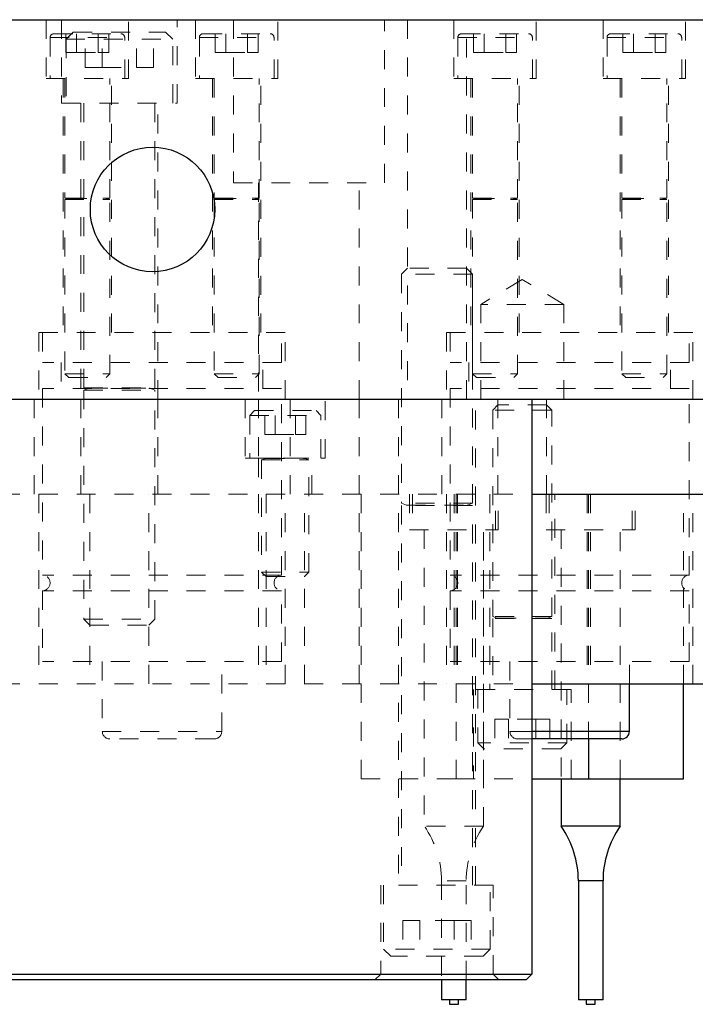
# Model space of a CAD drawing. Header units: inches. Extents: x 220 to 877, y 4 to 174.
# Tile 523 of 656: x 566.77 to 570.34, y 133.59 to 138.78. Entities that reach past the tile are written whole.
import ezdxf

# ---------------------------------------------------------------- set-up
doc = ezdxf.new("R2010")
doc.units = ezdxf.units.IN
doc.header["$LTSCALE"] = 0.5
doc.header["$MEASUREMENT"] = 0
doc.linetypes.add('HIDDEN', pattern=[0.225, 0.15, -0.075])
for name, color, linetype in [('DST-M-S', 53, 'Continuous'), ('PAD-M-S', 135, 'Continuous'), ('PBU-M-S', 8, 'Continuous'), ('PUN-M-S', 8, 'Continuous'), ('SVF-M-S', 8, 'Continuous')]:
    doc.layers.add(name, color=color, linetype=linetype)

msp = doc.modelspace()

# ---------------------------------------------------------------- linework, layer by layer
at = {"layer": 'DST-M-S', "linetype": 'Continuous', "lineweight": 25}
for p, q in [((541.97261, 138.77917), (575.47261, 138.77917)), ((541.97261, 136.77917), (575.47261, 136.77917)), ((569.47261, 136.77917), (569.47261, 133.74917)), ((569.98757, 135.02854), (569.98757, 135.27917)), ((569.98757, 135.02854), (569.47261, 135.02854)), ((569.9482, 134.98917), (569.47261, 134.98917)), ((565.47261, 133.74917), (569.47261, 133.74917)), ((569.44261, 133.71917), (565.50261, 133.71917)), ((569.47261, 133.74917), (569.44261, 133.71917))]:
    msp.add_line(p, q, dxfattribs=at)
at = {"layer": 'DST-M-S', "linetype": 'HIDDEN', "lineweight": 18}
for p, q in [((566.91237, 138.77917), (566.91237, 138.46869)), ((566.99311, 138.77917), (566.99311, 138.33917)), ((567.34544, 138.46869), (567.34544, 138.77917)), ((567.60211, 138.33917), (567.60211, 138.77917)), ((567.69977, 138.77917), (567.69977, 138.46869)), ((567.89911, 138.77917), (567.89911, 137.91917)), ((568.13284, 138.46869), (568.13284, 138.77917)), ((568.69611, 137.91917), (568.69611, 138.77917)), ((568.81636, 138.77917), (568.81636, 136.77917)), ((569.06237, 138.77917), (569.06237, 138.46869)), ((569.12886, 136.77917), (569.12886, 138.77917)), ((569.49544, 138.46869), (569.49544, 138.77917)), ((569.84977, 138.77917), (569.84977, 138.46869)), ((570.28284, 138.46869), (570.28284, 138.77917)), ((566.91237, 138.46869), (567.34544, 138.46869)), ((567.00095, 138.46869), (567.00095, 137.13011)), ((567.25686, 137.13011), (567.25686, 138.46869)), ((567.69977, 138.46869), (568.13284, 138.46869)), ((567.78835, 138.46869), (567.78835, 137.13011)), ((568.04426, 137.13011), (568.04426, 138.46869)), ((569.06237, 138.46869), (569.49544, 138.46869)), ((569.15095, 138.46869), (569.15095, 137.13011)), ((569.40686, 137.13011), (569.40686, 138.46869)), ((569.84977, 138.46869), (570.28284, 138.46869)), ((569.93835, 138.46869), (569.93835, 137.13011)), ((570.19426, 137.13011), (570.19426, 138.46869)), ((566.99311, 138.33917), (567.60211, 138.33917)), ((567.09461, 138.33917), (567.09461, 136.77917)), ((567.50061, 136.77917), (567.50061, 138.33917)), ((567.89911, 137.91917), (568.69611, 137.91917)), ((568.03211, 137.91917), (568.03211, 136.77917)), ((568.56311, 136.77917), (568.56311, 137.91917)), ((569.42261, 137.4106), (569.20386, 137.27917)), ((569.64136, 137.27917), (569.42261, 137.4106)), ((569.64136, 137.27917), (569.20386, 137.27917)), ((569.20386, 137.27917), (569.20386, 136.77917)), ((569.64136, 136.77917), (569.64136, 137.27917)), ((568.17261, 137.13011), (566.87261, 137.13011)), ((566.87261, 137.13011), (566.87261, 136.77917)), ((566.89268, 137.13011), (566.89268, 136.97263)), ((568.15253, 136.97263), (568.15253, 137.13011)), ((568.17261, 136.77917), (568.17261, 137.13011)), ((570.32261, 137.13011), (569.02261, 137.13011)), ((569.02261, 137.13011), (569.02261, 136.77917)), ((569.04268, 137.13011), (569.04268, 136.97263)), ((570.30253, 136.97263), (570.30253, 137.13011)), ((570.32261, 136.77917), (570.32261, 137.13011)), ((568.15253, 136.97263), (566.89268, 136.97263)), ((566.99111, 136.97263), (566.99111, 136.83484)), ((568.0541, 136.83484), (568.0541, 136.97263)), ((570.30253, 136.97263), (569.04268, 136.97263)), ((569.14111, 136.97263), (569.14111, 136.83484)), ((570.2041, 136.83484), (570.2041, 136.97263)), ((568.15253, 136.83484), (566.89268, 136.83484)), ((566.89268, 136.83484), (566.89268, 135.85251)), ((568.15253, 135.85251), (568.15253, 136.83484)), ((570.30253, 136.83484), (569.04268, 136.83484)), ((569.04268, 136.83484), (569.04268, 135.85251)), ((570.30253, 135.85251), (570.30253, 136.83484)), ((568.76961, 136.77917), (568.76961, 134.21917)), ((569.17561, 134.21917), (569.17561, 136.77917)), ((568.15253, 135.85251), (566.89268, 135.85251)), ((570.30253, 135.85251), (569.04268, 135.85251)), ((568.15253, 135.76992), (566.89268, 135.76992)), ((566.89268, 135.76992), (566.89268, 135.39783)), ((568.15253, 135.39783), (568.15253, 135.76992)), ((570.30253, 135.76992), (569.04268, 135.76992)), ((569.04268, 135.76992), (569.04268, 135.39783)), ((570.30253, 135.39783), (570.30253, 135.76992)), ((568.15253, 135.39783), (566.89268, 135.39783)), ((567.20764, 135.39783), (567.20764, 135.02854)), ((567.83757, 135.02854), (567.83757, 135.39783)), ((570.30253, 135.39783), (569.04268, 135.39783)), ((569.35764, 135.39783), (569.35764, 135.02854)), ((569.98757, 135.27917), (569.98757, 135.39783)), ((567.20764, 135.02854), (567.83572, 135.02854)), ((569.35764, 135.02854), (569.98757, 135.02854)), ((569.47261, 135.02854), (569.35764, 135.02854)), ((567.7982, 134.98917), (567.24701, 134.98917)), ((569.47261, 134.98917), (569.39701, 134.98917)), ((569.26951, 134.21917), (568.67571, 134.21917)), ((568.67571, 134.21917), (568.67571, 133.74917)), ((569.26951, 133.74917), (569.26951, 134.21917)), ((568.67571, 133.74917), (568.64571, 133.71917)), ((569.29951, 133.71917), (569.26951, 133.74917))]:
    msp.add_line(p, q, dxfattribs=at)
at = {"layer": 'DST-M-S', "linetype": 'Continuous', "lineweight": 25}
msp.add_circle((567.47261, 137.77917), 0.3281, dxfattribs=at)
at = {"layer": 'DST-M-S', "linetype": 'HIDDEN', "lineweight": 18}
for centre, radius, start, end in [((566.89072, 135.81121), 0.04134, 272.7294, 87.2706), ((568.15449, 135.81121), 0.04134, 92.7294, 267.2706), ((569.04072, 135.81121), 0.04134, 272.7294, 87.2706), ((570.30449, 135.81121), 0.04134, 92.7294, 267.2706), ((567.24701, 135.02854), 0.03937, 180, 270), ((567.7982, 135.02854), 0.03937, 270, 0), ((569.39701, 135.02854), 0.03937, 180, 270)]:
    msp.add_arc(centre, radius, start, end, dxfattribs=at)
at = {"layer": 'DST-M-S', "linetype": 'Continuous', "lineweight": 25}
msp.add_arc((569.9482, 135.02854), 0.03937, 270, 0, dxfattribs=at)
at = {"layer": 'PAD-M-S', "linetype": 'HIDDEN', "lineweight": 18}
for p, q in [((565.47261, 136.27917), (569.47261, 136.27917)), ((566.87261, 136.27917), (566.87261, 135.27917)), ((567.14136, 136.27917), (567.14136, 135.27917)), ((567.45386, 135.27917), (567.45386, 136.27917)), ((568.03211, 136.27917), (568.03211, 135.27917)), ((568.07211, 136.27917), (568.07211, 135.27917)), ((568.17261, 135.27917), (568.17261, 136.27917)), ((568.27311, 135.27917), (568.27311, 136.27917)), ((568.56311, 135.27917), (568.56311, 136.27917)), ((568.57261, 136.27917), (568.57261, 134.77917)), ((568.57261, 136.27917), (568.57261, 135.27917)), ((568.82786, 136.27917), (568.82786, 136.09117)), ((569.02261, 136.27917), (569.02261, 135.27917)), ((569.06261, 136.27917), (569.06261, 135.27917)), ((569.0735, 136.27917), (569.0735, 134.77917)), ((569.08127, 136.27917), (569.08127, 135.27917)), ((569.25061, 136.27917), (569.25061, 135.24917)), ((569.29611, 136.09117), (569.29611, 136.27917)), ((569.5491, 136.27917), (569.5491, 136.09117)), ((569.59461, 135.24917), (569.59461, 136.27917)), ((569.76394, 136.27917), (569.76394, 135.27917)), ((569.77171, 136.27917), (569.77171, 134.98917)), ((569.78261, 136.27917), (569.78261, 135.27917)), ((570.01735, 136.09117), (570.01735, 136.27917)), ((570.27261, 135.27917), (570.27261, 136.27917)), ((570.27261, 135.27917), (570.27261, 136.27917)), ((570.32261, 135.27917), (570.32261, 136.27917)), ((568.82786, 136.09117), (569.29611, 136.09117)), ((568.90573, 136.09117), (568.90573, 134.77917)), ((569.21823, 134.77917), (569.21823, 136.09117)), ((569.5491, 136.09117), (570.01735, 136.09117)), ((569.62698, 136.09117), (569.62698, 134.77917)), ((569.93948, 134.77917), (569.93948, 136.09117)), ((565.47261, 135.27917), (569.47261, 135.27917)), ((569.68011, 135.24917), (569.16511, 135.24917)), ((569.16511, 135.24917), (569.16511, 134.77917)), ((569.68011, 134.77917), (569.68011, 135.24917)), ((568.57261, 134.77917), (569.0735, 134.77917)), ((569.0735, 134.77917), (569.47261, 134.77917))]:
    msp.add_line(p, q, dxfattribs=at)
at = {"layer": 'PAD-M-S', "linetype": 'Continuous', "lineweight": 25}
for p, q in [((569.47261, 136.27917), (571.0712, 136.27917)), ((569.47261, 135.27917), (571.34761, 135.27917)), ((570.27261, 134.77917), (570.27261, 135.27917)), ((569.77171, 134.98917), (569.77171, 134.77917)), ((569.47261, 134.77917), (569.77171, 134.77917)), ((569.77171, 134.77917), (570.27261, 134.77917))]:
    msp.add_line(p, q, dxfattribs=at)
at = {"layer": 'PBU-M-S', "linetype": 'HIDDEN', "lineweight": 18}
for p, q in [((566.84761, 136.77917), (566.84761, 136.27917)), ((567.09461, 136.77917), (567.09461, 136.27917)), ((567.50061, 136.27917), (567.50061, 136.77917)), ((567.96161, 136.77917), (567.96161, 136.46917)), ((568.03211, 136.77917), (568.03211, 136.46917)), ((568.19761, 136.27917), (568.19761, 136.77917)), ((568.38361, 136.46917), (568.38361, 136.77917)), ((568.56311, 136.27917), (568.56311, 136.77917)), ((568.99761, 136.77917), (568.99761, 136.27917)), ((569.29411, 136.77917), (569.29411, 136.27917)), ((569.55111, 136.27917), (569.55111, 136.77917)), ((567.96161, 136.46917), (568.38361, 136.46917)), ((568.03211, 136.46917), (568.03211, 136.27917)), ((568.31311, 136.27917), (568.31311, 136.46917)), ((565.47261, 136.27917), (569.47261, 136.27917))]:
    msp.add_line(p, q, dxfattribs=at)
at = {"layer": 'PBU-M-S', "linetype": 'Continuous', "lineweight": 25}
msp.add_line((569.47261, 136.27917), (571.0712, 136.27917), dxfattribs=at)
at = {"layer": 'PUN-M-S', "linetype": 'HIDDEN', "lineweight": 18}
for p, q in [((568.84348, 136.27917), (568.84348, 136.09117)), ((569.28048, 136.09117), (569.28048, 136.27917)), ((569.56473, 136.27917), (569.56473, 136.09117)), ((570.00173, 136.09117), (570.00173, 136.27917)), ((568.90573, 136.09117), (568.90573, 134.52917)), ((569.21823, 134.52917), (569.21823, 136.09117)), ((569.62698, 136.09117), (569.62698, 134.77917)), ((569.93948, 134.77917), (569.93948, 136.09117)), ((569.21823, 134.52917), (568.90573, 134.52917)), ((569.12698, 134.2412), (568.99698, 134.2412)), ((568.99698, 134.2412), (568.99698, 133.71917)), ((569.12698, 133.71917), (569.12698, 134.2412)), ((569.71823, 134.2412), (569.84823, 134.2412))]:
    msp.add_line(p, q, dxfattribs=at)
at = {"layer": 'PUN-M-S', "linetype": 'Continuous', "lineweight": 25}
for p, q in [((569.62698, 134.77917), (569.62698, 134.52917)), ((569.93948, 134.52917), (569.93948, 134.77917)), ((569.93948, 134.52917), (569.62698, 134.52917)), ((569.71823, 134.2412), (569.71823, 133.61417)), ((569.84823, 134.2412), (569.71823, 134.2412)), ((569.84823, 133.61417), (569.84823, 134.2412)), ((568.99698, 133.71917), (568.99698, 133.61417)), ((569.12698, 133.61417), (569.12698, 133.71917)), ((569.12698, 133.61417), (568.99698, 133.61417)), ((569.03848, 133.61417), (569.03848, 133.59067)), ((569.08548, 133.59067), (569.08548, 133.61417)), ((569.84823, 133.61417), (569.71823, 133.61417)), ((569.75973, 133.61417), (569.75973, 133.59067)), ((569.80673, 133.59067), (569.80673, 133.61417)), ((569.03848, 133.59067), (569.08548, 133.59067)), ((569.75973, 133.59067), (569.80673, 133.59067))]:
    msp.add_line(p, q, dxfattribs=at)
at = {"layer": 'PUN-M-S', "linetype": 'HIDDEN', "lineweight": 18}
for centre, start, end in [((568.49698, 134.2412), 0, 35.16469), ((569.62698, 134.2412), 144.83531, 180)]:
    msp.add_arc(centre, 0.5, start, end, dxfattribs=at)
at = {"layer": 'PUN-M-S', "linetype": 'Continuous', "lineweight": 25}
for centre, start, end in [((569.21823, 134.2412), 0, 35.16469), ((570.34823, 134.2412), 144.83531, 180)]:
    msp.add_arc(centre, 0.5, start, end, dxfattribs=at)
at = {"layer": 'SVF-M-S', "linetype": 'HIDDEN', "lineweight": 18}
for p, q in [((566.95174, 138.70491), (567.30607, 138.70491)), ((567.01525, 138.60649), (567.01525, 138.70491)), ((567.05386, 138.71417), (567.01636, 138.67667)), ((567.05386, 138.71417), (567.54136, 138.71417)), ((567.07208, 138.60649), (567.07208, 138.70491)), ((567.11747, 138.52667), (567.11747, 138.71417)), ((567.18573, 138.60649), (567.18573, 138.70491)), ((567.20754, 138.52667), (567.20754, 138.71417)), ((567.24256, 138.60649), (567.24256, 138.70491)), ((567.38767, 138.52667), (567.38767, 138.71417)), ((567.47774, 138.52667), (567.47774, 138.71417)), ((567.57886, 138.67667), (567.54136, 138.71417)), ((567.73914, 138.70491), (568.09347, 138.70491)), ((567.80265, 138.60649), (567.80265, 138.70491)), ((567.85948, 138.60649), (567.85948, 138.70491)), ((567.97313, 138.60649), (567.97313, 138.70491)), ((568.02996, 138.60649), (568.02996, 138.70491)), ((569.10174, 138.70491), (569.45607, 138.70491)), ((569.16525, 138.60649), (569.16525, 138.70491)), ((569.22208, 138.60649), (569.22208, 138.70491)), ((569.33573, 138.60649), (569.33573, 138.70491)), ((569.39256, 138.60649), (569.39256, 138.70491)), ((569.88914, 138.70491), (570.24347, 138.70491)), ((569.95265, 138.60649), (569.95265, 138.70491)), ((570.00948, 138.60649), (570.00948, 138.70491)), ((570.12313, 138.60649), (570.12313, 138.70491)), ((570.17996, 138.60649), (570.17996, 138.70491)), ((566.93205, 138.68523), (567.32392, 138.68523)), ((566.93205, 138.68523), (566.93205, 138.46869)), ((567.01636, 138.67667), (567.57886, 138.67667)), ((567.01636, 138.67667), (567.01636, 138.33917)), ((567.32575, 138.46869), (567.32575, 138.68523)), ((567.57886, 138.33917), (567.57886, 138.67667)), ((567.71946, 138.68523), (568.11132, 138.68523)), ((567.71946, 138.68523), (567.71946, 138.46869)), ((568.11316, 138.46869), (568.11316, 138.68523)), ((569.08205, 138.68523), (569.47392, 138.68523)), ((569.08205, 138.68523), (569.08205, 138.46869)), ((569.47575, 138.46869), (569.47575, 138.68523)), ((569.86946, 138.68523), (570.26132, 138.68523)), ((569.86946, 138.68523), (569.86946, 138.46869)), ((570.26316, 138.46869), (570.26316, 138.68523)), ((567.01525, 138.60649), (567.07208, 138.60649)), ((567.07208, 138.60649), (567.18573, 138.60649)), ((567.18573, 138.60649), (567.24256, 138.60649)), ((567.80265, 138.60649), (567.85948, 138.60649)), ((567.85948, 138.60649), (567.97313, 138.60649)), ((567.97313, 138.60649), (568.02996, 138.60649)), ((569.16525, 138.60649), (569.22208, 138.60649)), ((569.22208, 138.60649), (569.33573, 138.60649)), ((569.33573, 138.60649), (569.39256, 138.60649)), ((569.95265, 138.60649), (570.00948, 138.60649)), ((570.00948, 138.60649), (570.12313, 138.60649)), ((570.12313, 138.60649), (570.17996, 138.60649)), ((567.11747, 138.52667), (567.20754, 138.52667)), ((567.20754, 138.52667), (567.38767, 138.52667)), ((567.38767, 138.52667), (567.47774, 138.52667)), ((567.01079, 138.46869), (567.01079, 137.83838)), ((567.24701, 137.83838), (567.24701, 138.46869)), ((567.7982, 138.46869), (567.7982, 137.83838)), ((568.03442, 137.83838), (568.03442, 138.46869)), ((569.16079, 138.46869), (569.16079, 137.83838)), ((569.39701, 137.83838), (569.39701, 138.46869)), ((569.9482, 138.46869), (569.9482, 137.83838)), ((570.18442, 137.83838), (570.18442, 138.46869)), ((567.11011, 138.33917), (567.11011, 136.83877)), ((567.48511, 136.83877), (567.48511, 138.33917)), ((567.01079, 137.83838), (567.24701, 137.83838)), ((567.02628, 137.83685), (567.01079, 137.83121)), ((567.01079, 137.83121), (567.24701, 137.83121)), ((567.01079, 137.83121), (567.01079, 136.91358)), ((567.02628, 137.83685), (567.22978, 137.83685)), ((567.24701, 137.83121), (567.23153, 137.83685)), ((567.24701, 136.91358), (567.24701, 137.83121)), ((567.7982, 137.83838), (568.03442, 137.83838)), ((567.81368, 137.83685), (567.7982, 137.83121)), ((567.7982, 137.83121), (568.03442, 137.83121)), ((567.7982, 137.83121), (567.7982, 136.91358)), ((567.81368, 137.83685), (568.01718, 137.83685)), ((568.03442, 137.83121), (568.01893, 137.83685)), ((568.03442, 136.91358), (568.03442, 137.83121)), ((569.16079, 137.83838), (569.39701, 137.83838)), ((569.17628, 137.83685), (569.16079, 137.83121)), ((569.16079, 137.83121), (569.39701, 137.83121)), ((569.16079, 137.83121), (569.16079, 136.91358)), ((569.17628, 137.83685), (569.37978, 137.83685)), ((569.39701, 137.83121), (569.38153, 137.83685)), ((569.39701, 136.91358), (569.39701, 137.83121)), ((569.9482, 137.83838), (570.18442, 137.83838)), ((569.96368, 137.83685), (569.9482, 137.83121)), ((569.9482, 137.83121), (570.18442, 137.83121)), ((569.9482, 137.83121), (569.9482, 136.91358)), ((569.96368, 137.83685), (570.16718, 137.83685)), ((570.18442, 137.83121), (570.16893, 137.83685)), ((570.18442, 136.91358), (570.18442, 137.83121)), ((568.81636, 137.46917), (568.78511, 137.43792)), ((569.12886, 137.46917), (568.81636, 137.46917)), ((569.16011, 137.43792), (569.12886, 137.46917)), ((569.16011, 137.43792), (568.78511, 137.43792)), ((568.78511, 137.43792), (568.78511, 136.23093)), ((569.16011, 136.23093), (569.16011, 137.43792)), ((567.01079, 136.91358), (567.24701, 136.91358)), ((567.01079, 136.91358), (567.03048, 136.89389)), ((567.03048, 136.89389), (567.22733, 136.89389)), ((567.22733, 136.89389), (567.24701, 136.91358)), ((567.7982, 136.91358), (568.03442, 136.91358)), ((567.7982, 136.91358), (567.81788, 136.89389)), ((567.81788, 136.89389), (568.01473, 136.89389)), ((568.01473, 136.89389), (568.03442, 136.91358)), ((569.16079, 136.91358), (569.39701, 136.91358)), ((569.16079, 136.91358), (569.18048, 136.89389)), ((569.18048, 136.89389), (569.37733, 136.89389)), ((569.37733, 136.89389), (569.39701, 136.91358)), ((569.9482, 136.91358), (570.18442, 136.91358)), ((569.9482, 136.91358), (569.96788, 136.89389)), ((569.96788, 136.89389), (570.16473, 136.89389)), ((570.16473, 136.89389), (570.18442, 136.91358)), ((567.11011, 136.83877), (567.48511, 136.83877)), ((567.13716, 136.83725), (567.11011, 136.8274)), ((567.11011, 136.8274), (567.48511, 136.8274)), ((567.11011, 136.8274), (567.11011, 135.62042)), ((567.13716, 136.83725), (567.45626, 136.83725)), ((567.48511, 136.8274), (567.45805, 136.83725)), ((567.48511, 135.62042), (567.48511, 136.8274)), ((568.01011, 136.71917), (567.98511, 136.69417)), ((568.01011, 136.71917), (568.33511, 136.71917)), ((568.06435, 136.59417), (568.06435, 136.71917)), ((568.11848, 136.59417), (568.11848, 136.71917)), ((568.22673, 136.59417), (568.22673, 136.71917)), ((568.28086, 136.59417), (568.28086, 136.71917)), ((568.36011, 136.69417), (568.33511, 136.71917)), ((569.29411, 136.74917), (569.26636, 136.72142)), ((569.57886, 136.72142), (569.26636, 136.72142)), ((569.26636, 136.72142), (569.26636, 135.63466)), ((569.55111, 136.74917), (569.29411, 136.74917)), ((569.57886, 136.72142), (569.55111, 136.74917)), ((569.57886, 135.63466), (569.57886, 136.72142)), ((567.98511, 136.69417), (568.36011, 136.69417)), ((567.98511, 136.69417), (567.98511, 136.46917)), ((568.36011, 136.46917), (568.36011, 136.69417)), ((568.06435, 136.59417), (568.11848, 136.59417)), ((568.11848, 136.59417), (568.22673, 136.59417)), ((568.22673, 136.59417), (568.28086, 136.59417)), ((568.04761, 136.46917), (568.04761, 136.46877)), ((568.04761, 136.46877), (568.29761, 136.46877)), ((568.06791, 136.46725), (568.04761, 136.45986)), ((568.04761, 136.45986), (568.29761, 136.45986)), ((568.04761, 136.45986), (568.04761, 135.86867)), ((568.06791, 136.46725), (568.27552, 136.46725)), ((568.29761, 136.45986), (568.2773, 136.46725)), ((568.29761, 136.46877), (568.29761, 136.46917)), ((568.29761, 135.86867), (568.29761, 136.45986)), ((569.16011, 136.23093), (568.78511, 136.23093)), ((568.78511, 136.23093), (568.81216, 136.22109)), ((569.16011, 136.21956), (568.78511, 136.21956)), ((568.78511, 136.21956), (568.78511, 134.21917)), ((568.81216, 136.22109), (569.13126, 136.22109)), ((569.13305, 136.22109), (569.16011, 136.23093)), ((569.16011, 134.21917), (569.16011, 136.21956)), ((568.04761, 135.86867), (568.29761, 135.86867)), ((568.04761, 135.86867), (568.07211, 135.84417)), ((568.07211, 135.84417), (568.27311, 135.84417)), ((568.27311, 135.84417), (568.29761, 135.86867)), ((569.57886, 135.63466), (569.26636, 135.63466)), ((569.26636, 135.63466), (569.28991, 135.62609)), ((569.5553, 135.62609), (569.57886, 135.63466)), ((567.11011, 135.62042), (567.48511, 135.62042)), ((567.11011, 135.62042), (567.14136, 135.58917)), ((567.14136, 135.58917), (567.45386, 135.58917)), ((567.45386, 135.58917), (567.48511, 135.62042)), ((569.57886, 135.62456), (569.26636, 135.62456)), ((569.26636, 135.62456), (569.26636, 135.24917)), ((569.28991, 135.62609), (569.55349, 135.62609)), ((569.57886, 135.24917), (569.57886, 135.62456)), ((569.18823, 135.24917), (569.18823, 134.96792)), ((569.65698, 134.96792), (569.65698, 135.24917)), ((569.35044, 135.09292), (569.27827, 135.09292)), ((569.27827, 135.09292), (569.27827, 134.93667)), ((569.35044, 135.09292), (569.35044, 134.93667)), ((569.49477, 135.09292), (569.35044, 135.09292)), ((569.49477, 135.09292), (569.49477, 134.93667)), ((569.56694, 135.09292), (569.49477, 135.09292)), ((569.56694, 135.09292), (569.56694, 134.93667)), ((569.65698, 134.96792), (569.18823, 134.96792)), ((569.18823, 134.96792), (569.21948, 134.93667)), ((569.62573, 134.93667), (569.65698, 134.96792)), ((569.62573, 134.93667), (569.21948, 134.93667)), ((568.69136, 134.21917), (568.69136, 133.88167)), ((569.25386, 133.88167), (569.25386, 134.21917)), ((568.88254, 134.03167), (568.79247, 134.03167)), ((568.79247, 134.03167), (568.79247, 133.84417)), ((568.88254, 134.03167), (568.88254, 133.84417)), ((569.06267, 134.03167), (568.88254, 134.03167)), ((569.06267, 134.03167), (569.06267, 133.84417)), ((569.15274, 134.03167), (569.06267, 134.03167)), ((569.15274, 134.03167), (569.15274, 133.84417)), ((569.25386, 133.88167), (568.69136, 133.88167)), ((568.69136, 133.88167), (568.72886, 133.84417)), ((569.21636, 133.84417), (569.25386, 133.88167)), ((569.21636, 133.84417), (568.72886, 133.84417))]:
    msp.add_line(p, q, dxfattribs=at)
for centre, radius, start, end in [((566.95174, 138.68523), 0.01969, 90, 180), ((567.30607, 138.68523), 0.01969, 0, 90), ((567.73914, 138.68523), 0.01969, 90, 180), ((568.09347, 138.68523), 0.01969, 0, 90), ((569.10174, 138.68523), 0.01969, 90, 180), ((569.45607, 138.68523), 0.01969, 0, 90), ((569.88914, 138.68523), 0.01969, 90, 180), ((570.24347, 138.68523), 0.01969, 0, 90), ((567.02601, 137.83759), 0.000787, 290, 90), ((567.2318, 137.83759), 0.000787, 90, 250), ((567.81342, 137.83759), 0.000787, 290, 90), ((568.0192, 137.83759), 0.000787, 90, 250), ((569.17601, 137.83759), 0.000787, 290, 90), ((569.3818, 137.83759), 0.000787, 90, 250), ((569.96342, 137.83759), 0.000787, 290, 90), ((570.1692, 137.83759), 0.000787, 90, 250), ((567.13689, 136.83799), 0.000787, 290, 90), ((567.45832, 136.83799), 0.000787, 90, 250), ((568.06764, 136.46799), 0.000787, 290, 90), ((568.27757, 136.46799), 0.000787, 90, 250), ((568.81189, 136.22035), 0.000787, 270, 70), ((569.13332, 136.22035), 0.000787, 110, 270), ((569.28964, 135.62535), 0.000787, 270, 70), ((569.55557, 135.62535), 0.000787, 110, 270)]:
    msp.add_arc(centre, radius, start, end, dxfattribs=at)

doc.saveas('drawing.dxf')
